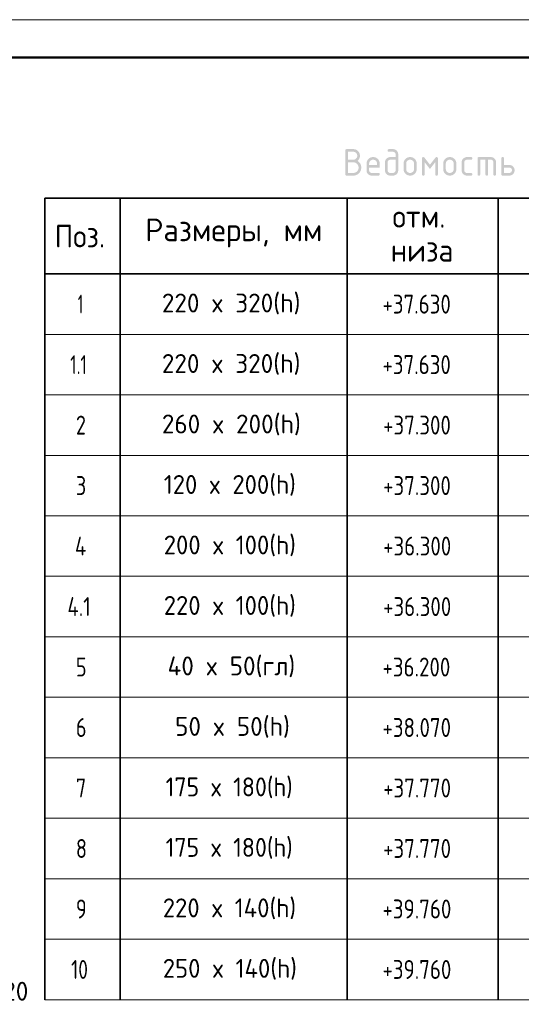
# Model space of a CAD drawing. Header units: millimetres. Extents: x -49773 to 2322955, y -3321 to 58485.
# Tile 415 of 580: x 1585374 to 1592010, y 43525 to 56548. Entities that reach past the tile are written whole.
import ezdxf

# ---------------------------------------------------------------- set-up
doc = ezdxf.new("R2010")
doc.units = ezdxf.units.MM
doc.layers.add('Standard', color=7, linetype='Continuous', lineweight=25)
doc.layers.add('Высотная отметки_ общее', color=7, linetype='Continuous', lineweight=13)
doc.styles.add('GOST AllPlan type A', font='txt')
doc.styles.add('ISOCPEUR', font='txt')

msp = doc.modelspace()

# ---------------------------------------------------------------- hatches: boundary and pattern name
at = {"layer": 'Standard', "linetype": 'Continuous', "lineweight": 35, "transparency": 33554687}
h = msp.add_hatch(color=7, dxfattribs=at)
h.paths.add_polyline_path([(1589842.5, 54680.1), (1589848.8, 54676.4), (1589854.2, 54672.2), (1589859.7, 54668), (1589864.4, 54663.3), (1589869.1, 54658.7), (1589873, 54653.6), (1589876.9, 54648.5), (1589880, 54642.9), (1589883.1, 54637.3), (1589885.4, 54631.2), (1589887.8, 54625.2), (1589889.3, 54618.6), (1589890.9, 54612.1), (1589891.7, 54605.1), (1589892.5, 54598.1), (1589892.5, 54590.7), (1589892.5, 54585.2), (1589892, 54580), (1589891.5, 54574.8), (1589890.5, 54569.7), (1589889.6, 54564.7), (1589888.1, 54559.9), (1589886.7, 54555), (1589884.8, 54550.4), (1589882.9, 54545.7), (1589880.5, 54541.3), (1589878.1, 54536.8), (1589875.2, 54532.6), (1589872.3, 54528.4), (1589868.9, 54524.3), (1589865.6, 54520.3), (1589861.7, 54516.4), (1589857.9, 54512.6), (1589853.8, 54509.2), (1589849.8, 54505.9), (1589845.5, 54503), (1589841.3, 54500.1), (1589836.8, 54497.7), (1589832.4, 54495.3), (1589827.8, 54493.4), (1589823.1, 54491.4), (1589818.3, 54490), (1589813.4, 54488.5), (1589808.4, 54487.6), (1589803.4, 54486.6), (1589798.1, 54486.1), (1589792.9, 54485.7), (1589787.4, 54485.7), (1589699.9, 54485.7), (1589697.7, 54485.7), (1589695.8, 54485.9), (1589693.9, 54486.2), (1589692.3, 54486.8), (1589690.6, 54487.3), (1589689.3, 54488.1), (1589687.9, 54488.9), (1589686.8, 54490), (1589685.7, 54491.1), (1589684.9, 54492.5), (1589684, 54493.9), (1589683.5, 54495.5), (1589683, 54497.2), (1589682.7, 54499.1), (1589682.4, 54501), (1589682.4, 54503.2), (1589682.4, 54818.2), (1589682.4, 54820.4), (1589682.7, 54822.3), (1589683, 54824.2), (1589683.5, 54825.8), (1589684, 54827.5), (1589684.9, 54828.8), (1589685.7, 54830.2), (1589686.8, 54831.3), (1589687.9, 54832.4), (1589689.2, 54833.2), (1589690.6, 54834), (1589692.3, 54834.6), (1589693.9, 54835.1), (1589695.8, 54835.4), (1589697.7, 54835.7), (1589699.9, 54835.7), (1589787.4, 54835.7), (1589792, 54835.7), (1589796.5, 54835.3), (1589800.9, 54834.9), (1589805.1, 54834.1), (1589809.4, 54833.3), (1589813.5, 54832.1), (1589817.5, 54830.9), (1589821.4, 54829.3), (1589825.3, 54827.8), (1589829, 54825.8), (1589832.7, 54823.8), (1589836.2, 54821.4), (1589839.8, 54819.1), (1589843.1, 54816.3), (1589846.4, 54813.5), (1589849.6, 54810.4), (1589852.8, 54807.2), (1589855.6, 54803.8), (1589858.3, 54800.5), (1589860.7, 54797), (1589863.1, 54793.4), (1589865, 54789.7), (1589867, 54786), (1589868.6, 54782.1), (1589870.2, 54778.3), (1589871.4, 54774.2), (1589872.6, 54770.1), (1589873.4, 54765.9), (1589874.2, 54761.6), (1589874.5, 54757.2), (1589874.9, 54752.8), (1589874.9, 54748.2), (1589874.9, 54742.9), (1589874.4, 54738), (1589873.9, 54733), (1589872.9, 54728.2), (1589871.9, 54723.5), (1589870.4, 54719), (1589868.9, 54714.5), (1589866.8, 54710.2), (1589864.8, 54706), (1589862.3, 54701.9), (1589859.8, 54697.9), (1589856.7, 54694.2), (1589853.7, 54690.4), (1589850.1, 54686.9), (1589846.6, 54683.3)], flags=16)
h.paths.add_polyline_path([(1589717.5, 54800.6), (1589717.5, 54695.7), (1589787.4, 54695.7), (1589792.8, 54695.7), (1589797.9, 54696.7), (1589802.9, 54697.7), (1589807.6, 54699.6), (1589812.2, 54701.5), (1589816.4, 54704.4), (1589820.7, 54707.3), (1589824.5, 54711.1), (1589828.4, 54714.9), (1589831.2, 54719.2), (1589834.1, 54723.4), (1589836, 54728), (1589838, 54732.7), (1589838.9, 54737.7), (1589839.9, 54742.7), (1589839.9, 54748.2), (1589839.9, 54753.6), (1589838.9, 54758.6), (1589838, 54763.7), (1589836, 54768.3), (1589834.1, 54772.9), (1589831.2, 54777.2), (1589828.4, 54781.4), (1589824.5, 54785.2), (1589820.7, 54789.1), (1589816.4, 54792), (1589812.2, 54794.8), (1589807.6, 54796.8), (1589802.9, 54798.7), (1589797.9, 54799.6), (1589792.8, 54800.6), (1589787.4, 54800.6)])
h.paths.add_polyline_path([(1589717.5, 54660.7), (1589717.5, 54520.7), (1589787.4, 54520.7), (1589791.1, 54520.7), (1589794.7, 54521), (1589798.2, 54521.4), (1589801.6, 54522), (1589805, 54522.6), (1589808.2, 54523.6), (1589811.5, 54524.5), (1589814.6, 54525.8), (1589817.7, 54527.1), (1589820.6, 54528.6), (1589823.6, 54530.2), (1589826.4, 54532.1), (1589829.2, 54534), (1589831.9, 54536.3), (1589834.6, 54538.5), (1589837.1, 54541), (1589839.7, 54543.5), (1589841.9, 54546.2), (1589844.1, 54548.9), (1589846, 54551.7), (1589847.9, 54554.5), (1589849.5, 54557.5), (1589851.1, 54560.5), (1589852.3, 54563.6), (1589853.6, 54566.7), (1589854.6, 54569.9), (1589855.5, 54573.2), (1589856.1, 54576.6), (1589856.8, 54580), (1589857.1, 54583.5), (1589857.4, 54587), (1589857.4, 54590.7), (1589857.4, 54594.4), (1589857.1, 54597.9), (1589856.8, 54601.4), (1589856.1, 54604.8), (1589855.5, 54608.2), (1589854.6, 54611.5), (1589853.6, 54614.7), (1589852.3, 54617.8), (1589851.1, 54620.9), (1589849.5, 54623.9), (1589847.9, 54626.9), (1589846, 54629.7), (1589844.1, 54632.5), (1589841.9, 54635.2), (1589839.7, 54637.9), (1589837.1, 54640.4), (1589834.6, 54642.9), (1589831.9, 54645.1), (1589829.2, 54647.4), (1589826.4, 54649.3), (1589823.6, 54651.2), (1589820.6, 54652.7), (1589817.7, 54654.3), (1589814.6, 54655.6), (1589811.5, 54656.9), (1589808.2, 54657.8), (1589805, 54658.8), (1589801.6, 54659.4), (1589798.2, 54660), (1589794.7, 54660.3), (1589791.1, 54660.7), (1589787.4, 54660.7)])
h = msp.add_hatch(color=7, dxfattribs=at)
h.paths.add_polyline_path([(1590381.8, 54765.7), (1590381.8, 54555.7), (1590381.8, 54552), (1590381.4, 54548.5), (1590381.1, 54544.9), (1590380.5, 54541.5), (1590379.8, 54538.1), (1590378.9, 54534.9), (1590377.9, 54531.6), (1590376.7, 54528.5), (1590375.4, 54525.4), (1590373.8, 54522.5), (1590372.2, 54519.5), (1590370.3, 54516.7), (1590368.4, 54513.8), (1590366.2, 54511.2), (1590363.9, 54508.5), (1590361.4, 54506), (1590358.8, 54503.4), (1590356.1, 54501.2), (1590353.5, 54499), (1590350.6, 54497.1), (1590347.8, 54495.2), (1590344.9, 54493.6), (1590341.9, 54492), (1590338.8, 54490.7), (1590335.7, 54489.5), (1590332.5, 54488.5), (1590329.3, 54487.6), (1590325.9, 54486.9), (1590322.5, 54486.3), (1590319, 54486), (1590315.5, 54485.7), (1590311.9, 54485.7), (1590277, 54485.7), (1590273.3, 54485.7), (1590269.8, 54486), (1590266.2, 54486.3), (1590262.8, 54486.9), (1590259.5, 54487.6), (1590256.2, 54488.5), (1590253, 54489.5), (1590249.9, 54490.8), (1590246.8, 54492), (1590243.8, 54493.6), (1590240.8, 54495.2), (1590238, 54497.1), (1590235.2, 54499.1), (1590232.5, 54501.3), (1590229.9, 54503.5), (1590227.3, 54506.1), (1590224.8, 54508.6), (1590222.6, 54511.3), (1590220.4, 54514), (1590218.5, 54516.8), (1590216.6, 54519.6), (1590215, 54522.6), (1590213.4, 54525.6), (1590212.1, 54528.7), (1590210.9, 54531.7), (1590209.9, 54535), (1590209, 54538.2), (1590208.4, 54541.6), (1590207.7, 54545), (1590207.4, 54548.5), (1590207.1, 54552), (1590207.1, 54555.6), (1590207.1, 54660.5), (1590207.1, 54664.2), (1590207.4, 54667.7), (1590207.7, 54671.3), (1590208.4, 54674.7), (1590209, 54678), (1590209.9, 54681.3), (1590210.9, 54684.5), (1590212.2, 54687.6), (1590213.4, 54690.8), (1590215, 54693.7), (1590216.6, 54696.7), (1590218.5, 54699.5), (1590220.4, 54702.3), (1590222.7, 54705), (1590224.9, 54707.7), (1590227.4, 54710.2), (1590230, 54712.7), (1590232.7, 54714.9), (1590235.4, 54717.2), (1590238.2, 54719.1), (1590241, 54721), (1590243.9, 54722.6), (1590246.9, 54724.1), (1590250, 54725.4), (1590253.1, 54726.7), (1590256.3, 54727.6), (1590259.5, 54728.6), (1590262.9, 54729.2), (1590266.3, 54729.8), (1590269.8, 54730.2), (1590273.3, 54730.5), (1590276.9, 54730.5), (1590346.7, 54730.5), (1590346.7, 54765.5), (1590346.7, 54769.3), (1590346.1, 54772.7), (1590345.4, 54776.1), (1590344.2, 54779.2), (1590342.9, 54782.3), (1590341.1, 54785.2), (1590339.2, 54788), (1590336.7, 54790.5), (1590334.2, 54793), (1590331.3, 54794.9), (1590328.5, 54796.8), (1590325.4, 54798.1), (1590322.3, 54799.3), (1590318.9, 54800), (1590315.5, 54800.6), (1590311.8, 54800.6), (1590259.6, 54800.6), (1590257.4, 54800.6), (1590255.5, 54800.9), (1590253.6, 54801.1), (1590251.9, 54801.7), (1590250.3, 54802.2), (1590249, 54803.1), (1590247.6, 54803.9), (1590246.5, 54805), (1590245.4, 54806.1), (1590244.6, 54807.4), (1590243.8, 54808.8), (1590243.2, 54810.5), (1590242.7, 54812.1), (1590242.4, 54814), (1590242.2, 54815.9), (1590242.2, 54818.1), (1590242.2, 54820.3), (1590242.4, 54822.2), (1590242.7, 54824.2), (1590243.2, 54825.8), (1590243.8, 54827.4), (1590244.6, 54828.8), (1590245.4, 54830.2), (1590246.5, 54831.3), (1590247.6, 54832.4), (1590249, 54833.2), (1590250.3, 54834), (1590252, 54834.6), (1590253.6, 54835.1), (1590255.5, 54835.4), (1590257.4, 54835.7), (1590259.6, 54835.7), (1590312, 54835.7), (1590315.6, 54835.7), (1590319.1, 54835.3), (1590322.7, 54835), (1590326.1, 54834.4), (1590329.4, 54833.8), (1590332.7, 54832.8), (1590335.9, 54831.8), (1590339, 54830.6), (1590342.1, 54829.3), (1590345.1, 54827.7), (1590348, 54826.1), (1590350.8, 54824.2), (1590353.7, 54822.3), (1590356.3, 54820), (1590359, 54817.8), (1590361.5, 54815.3), (1590364.1, 54812.7), (1590366.3, 54810), (1590368.5, 54807.3), (1590370.4, 54804.5), (1590372.3, 54801.7), (1590373.9, 54798.7), (1590375.4, 54795.7), (1590376.7, 54792.7), (1590378, 54789.6), (1590378.9, 54786.3), (1590379.9, 54783.1), (1590380.5, 54779.7), (1590381.1, 54776.3), (1590381.4, 54772.8), (1590381.8, 54769.3)], flags=16)
h.paths.add_polyline_path([(1590346.7, 54555.7), (1590346.7, 54695.4), (1590277, 54695.4), (1590273.4, 54695.4), (1590270, 54694.8), (1590266.6, 54694.1), (1590263.6, 54692.9), (1590260.5, 54691.6), (1590257.7, 54689.7), (1590254.9, 54687.8), (1590252.3, 54685.2), (1590249.8, 54682.7), (1590247.9, 54679.9), (1590246, 54677), (1590244.7, 54673.9), (1590243.4, 54670.8), (1590242.8, 54667.5), (1590242.2, 54664.1), (1590242.2, 54660.5), (1590242.2, 54555.7), (1590242.2, 54552.1), (1590242.8, 54548.8), (1590243.4, 54545.4), (1590244.7, 54542.4), (1590246, 54539.3), (1590247.9, 54536.5), (1590249.9, 54533.6), (1590252.4, 54531.1), (1590255, 54528.5), (1590257.8, 54526.5), (1590260.7, 54524.6), (1590263.7, 54523.3), (1590266.8, 54522), (1590270.1, 54521.4), (1590273.4, 54520.7), (1590277, 54520.7), (1590311.8, 54520.7), (1590315.5, 54520.7), (1590318.8, 54521.4), (1590322.2, 54522), (1590325.3, 54523.3), (1590328.4, 54524.6), (1590331.2, 54526.5), (1590334, 54528.4), (1590336.5, 54530.9), (1590339.1, 54533.5), (1590341, 54536.3), (1590342.9, 54539.1), (1590344.1, 54542.2), (1590345.4, 54545.3), (1590346.1, 54548.7), (1590346.7, 54552)])
h = msp.add_hatch(color=7, dxfattribs=at)
h.paths.add_polyline_path([(1590049.8, 54695.6), (1590044.4, 54695.6), (1590039.4, 54694.6), (1590034.3, 54693.7), (1590029.7, 54691.7), (1590025, 54689.8), (1590020.8, 54686.9), (1590016.6, 54684.1), (1590012.7, 54680.2), (1590008.9, 54676.4), (1590006, 54672.1), (1590003.1, 54667.9), (1590001.2, 54663.2), (1589999.3, 54658.6), (1589998.3, 54653.6), (1589997.3, 54648.5), (1589997.3, 54643.1), (1589997.3, 54625.6), (1590102.3, 54625.6), (1590102.3, 54643.1), (1590102.3, 54648.5), (1590101.3, 54653.6), (1590100.4, 54658.6), (1590098.5, 54663.2), (1590096.5, 54667.9), (1590093.7, 54672.1), (1590090.8, 54676.4), (1590086.9, 54680.2), (1590083.1, 54684.1), (1590078.9, 54686.9), (1590074.6, 54689.8), (1590070, 54691.7), (1590065.3, 54693.7), (1590060.3, 54694.6), (1590055.3, 54695.6)])
h.paths.add_polyline_path([(1589997.3, 54590.5), (1589997.3, 54555.6), (1589997.3, 54552.1), (1589998, 54548.7), (1589998.6, 54545.4), (1589999.9, 54542.3), (1590001.2, 54539.3), (1590003.2, 54536.4), (1590005.1, 54533.6), (1590007.7, 54531), (1590010.3, 54528.5), (1590013.1, 54526.5), (1590015.9, 54524.6), (1590019, 54523.3), (1590022.1, 54522), (1590025.4, 54521.4), (1590028.8, 54520.7), (1590032.3, 54520.7), (1590119.8, 54520.7), (1590122, 54520.7), (1590123.9, 54520.5), (1590125.8, 54520.2), (1590127.5, 54519.6), (1590129.1, 54519.1), (1590130.5, 54518.3), (1590131.8, 54517.4), (1590132.9, 54516.3), (1590134, 54515.3), (1590134.8, 54513.9), (1590135.7, 54512.5), (1590136.2, 54510.9), (1590136.7, 54509.2), (1590137, 54507.3), (1590137.3, 54505.4), (1590137.3, 54503.2), (1590137.3, 54501), (1590137, 54499.1), (1590136.7, 54497.2), (1590136.2, 54495.5), (1590135.7, 54493.9), (1590134.8, 54492.5), (1590134, 54491.2), (1590132.9, 54490), (1590131.8, 54489), (1590130.5, 54488.1), (1590129.1, 54487.3), (1590127.5, 54486.8), (1590125.8, 54486.2), (1590123.9, 54485.9), (1590122, 54485.7), (1590119.8, 54485.7), (1590032.3, 54485.7), (1590028.7, 54485.7), (1590025.1, 54486), (1590021.6, 54486.3), (1590018.2, 54486.9), (1590014.8, 54487.6), (1590011.5, 54488.5), (1590008.3, 54489.5), (1590005.2, 54490.7), (1590002.1, 54492), (1589999.1, 54493.6), (1589996.1, 54495.2), (1589993.3, 54497.1), (1589990.5, 54499), (1589987.8, 54501.2), (1589985.1, 54503.4), (1589982.6, 54505.9), (1589980.1, 54508.5), (1589977.8, 54511.1), (1589975.6, 54513.8), (1589973.7, 54516.6), (1589971.8, 54519.5), (1589970.2, 54522.4), (1589968.6, 54525.4), (1589967.4, 54528.5), (1589966.1, 54531.6), (1589965.1, 54534.8), (1589964.2, 54538.1), (1589963.6, 54541.5), (1589962.9, 54544.9), (1589962.6, 54548.4), (1589962.3, 54551.9), (1589962.3, 54555.6), (1589962.3, 54643), (1589962.3, 54647.6), (1589962.7, 54652), (1589963.1, 54656.3), (1589963.9, 54660.5), (1589964.7, 54664.7), (1589965.9, 54668.8), (1589967.1, 54672.8), (1589968.7, 54676.7), (1589970.3, 54680.5), (1589972.3, 54684.2), (1589974.3, 54687.9), (1589976.7, 54691.5), (1589979.1, 54695), (1589981.9, 54698.3), (1589984.7, 54701.7), (1589987.9, 54704.9), (1589991.1, 54708.1), (1589994.5, 54710.9), (1589997.8, 54713.7), (1590001.4, 54716.1), (1590004.9, 54718.5), (1590008.6, 54720.5), (1590012.3, 54722.5), (1590016.2, 54724.1), (1590020.1, 54725.7), (1590024.1, 54726.9), (1590028.1, 54728.1), (1590032.3, 54728.9), (1590036.5, 54729.7), (1590040.9, 54730.1), (1590045.3, 54730.5), (1590049.8, 54730.5), (1590054.4, 54730.5), (1590058.9, 54730.1), (1590063.3, 54729.7), (1590067.5, 54728.9), (1590071.8, 54728.1), (1590075.8, 54726.9), (1590079.9, 54725.7), (1590083.8, 54724.1), (1590087.7, 54722.6), (1590091.4, 54720.6), (1590095.1, 54718.6), (1590098.6, 54716.2), (1590102.1, 54713.9), (1590105.5, 54711.1), (1590108.8, 54708.3), (1590112, 54705.2), (1590115.1, 54702), (1590117.9, 54698.7), (1590120.7, 54695.3), (1590123.1, 54691.8), (1590125.4, 54688.3), (1590127.4, 54684.6), (1590129.4, 54680.9), (1590131, 54677), (1590132.6, 54673.1), (1590133.7, 54669), (1590134.9, 54665), (1590135.7, 54660.7), (1590136.5, 54656.5), (1590136.9, 54652), (1590137.3, 54647.6), (1590137.3, 54643), (1590137.3, 54590.5)], flags=16)
h = msp.add_hatch(color=7, dxfattribs=at)
h.paths.add_polyline_path([(1590451.9, 54573.1), (1590451.9, 54643), (1590451.9, 54647.6), (1590452.3, 54652), (1590452.7, 54656.3), (1590453.5, 54660.5), (1590454.3, 54664.7), (1590455.5, 54668.8), (1590456.7, 54672.8), (1590458.3, 54676.7), (1590459.9, 54680.5), (1590461.9, 54684.2), (1590463.9, 54687.9), (1590466.3, 54691.5), (1590468.7, 54695), (1590471.4, 54698.3), (1590474.2, 54701.7), (1590477.4, 54704.9), (1590480.6, 54708.1), (1590484, 54710.9), (1590487.3, 54713.7), (1590490.9, 54716.1), (1590494.4, 54718.5), (1590498.1, 54720.5), (1590501.8, 54722.5), (1590505.6, 54724.1), (1590509.5, 54725.7), (1590513.5, 54726.9), (1590517.6, 54728.1), (1590521.8, 54728.9), (1590526, 54729.7), (1590530.3, 54730.1), (1590534.7, 54730.5), (1590539.2, 54730.5), (1590543.8, 54730.5), (1590548.2, 54730.1), (1590552.7, 54729.7), (1590556.9, 54728.9), (1590561.1, 54728.1), (1590565.2, 54726.9), (1590569.3, 54725.7), (1590573.1, 54724.1), (1590577, 54722.6), (1590580.7, 54720.6), (1590584.4, 54718.6), (1590587.9, 54716.2), (1590591.5, 54713.9), (1590594.8, 54711.1), (1590598.1, 54708.3), (1590601.3, 54705.2), (1590604.5, 54702), (1590607.2, 54698.7), (1590610, 54695.3), (1590612.3, 54691.8), (1590614.7, 54688.3), (1590616.7, 54684.6), (1590618.7, 54680.9), (1590620.2, 54677), (1590621.8, 54673.1), (1590623, 54669), (1590624.2, 54665), (1590625, 54660.7), (1590625.8, 54656.5), (1590626.2, 54652.1), (1590626.6, 54647.6), (1590626.6, 54643), (1590626.6, 54573.1), (1590626.6, 54568.6), (1590626.2, 54564.2), (1590625.8, 54559.8), (1590625, 54555.6), (1590624.2, 54551.4), (1590623, 54547.4), (1590621.8, 54543.3), (1590620.2, 54539.5), (1590618.6, 54535.6), (1590616.6, 54531.9), (1590614.6, 54528.2), (1590612.2, 54524.7), (1590609.8, 54521.2), (1590607, 54517.8), (1590604.2, 54514.4), (1590601, 54511.2), (1590597.8, 54508), (1590594.5, 54505.2), (1590591.1, 54502.4), (1590587.6, 54500.1), (1590584.1, 54497.7), (1590580.4, 54495.6), (1590576.7, 54493.7), (1590572.8, 54492.1), (1590568.9, 54490.5), (1590564.9, 54489.3), (1590560.9, 54488.1), (1590556.7, 54487.3), (1590552.5, 54486.5), (1590548.1, 54486.1), (1590543.8, 54485.7), (1590539.2, 54485.7), (1590534.7, 54485.7), (1590530.3, 54486.1), (1590526, 54486.5), (1590521.8, 54487.3), (1590517.6, 54488.1), (1590513.5, 54489.3), (1590509.5, 54490.5), (1590505.6, 54492.1), (1590501.8, 54493.7), (1590498.1, 54495.6), (1590494.4, 54497.7), (1590490.9, 54500.1), (1590487.3, 54502.4), (1590484, 54505.2), (1590480.6, 54508), (1590477.4, 54511.2), (1590474.2, 54514.4), (1590471.4, 54517.8), (1590468.7, 54521.2), (1590466.3, 54524.7), (1590463.9, 54528.2), (1590461.9, 54531.9), (1590459.9, 54535.6), (1590458.3, 54539.5), (1590456.7, 54543.3), (1590455.5, 54547.4), (1590454.3, 54551.4), (1590453.5, 54555.6), (1590452.7, 54559.8), (1590452.3, 54564.2), (1590451.9, 54568.6)], flags=16)
h.paths.add_polyline_path([(1590591.5, 54573.2), (1590591.5, 54643.2), (1590591.5, 54648.6), (1590590.5, 54653.7), (1590589.6, 54658.7), (1590587.7, 54663.3), (1590585.8, 54668), (1590582.9, 54672.2), (1590580, 54676.5), (1590576.2, 54680.3), (1590572.4, 54684.1), (1590568.1, 54687), (1590563.9, 54689.9), (1590559.3, 54691.8), (1590554.7, 54693.8), (1590549.7, 54694.7), (1590544.6, 54695.7), (1590539.2, 54695.7), (1590533.8, 54695.7), (1590528.8, 54694.7), (1590523.8, 54693.8), (1590519.2, 54691.8), (1590514.5, 54689.9), (1590510.3, 54687), (1590506.1, 54684.1), (1590502.3, 54680.3), (1590498.4, 54676.5), (1590495.6, 54672.2), (1590492.7, 54668), (1590490.8, 54663.3), (1590488.9, 54658.7), (1590487.9, 54653.7), (1590487, 54648.6), (1590487, 54643.2), (1590487, 54573.2), (1590487, 54567.7), (1590487.9, 54562.6), (1590488.8, 54557.6), (1590490.8, 54552.9), (1590492.6, 54548.2), (1590495.5, 54544), (1590498.3, 54539.8), (1590502.1, 54536), (1590505.9, 54532.2), (1590510.2, 54529.3), (1590514.4, 54526.4), (1590519, 54524.5), (1590523.6, 54522.6), (1590528.7, 54521.7), (1590533.7, 54520.7), (1590539.2, 54520.7), (1590544.6, 54520.7), (1590549.7, 54521.7), (1590554.7, 54522.7), (1590559.3, 54524.6), (1590563.9, 54526.5), (1590568.1, 54529.4), (1590572.4, 54532.3), (1590576.2, 54536.1), (1590580, 54539.9), (1590582.9, 54544.2), (1590585.8, 54548.4), (1590587.7, 54553.1), (1590589.6, 54557.7), (1590590.5, 54562.7), (1590591.5, 54567.8)])
for points in [[(1590801.6, 54573.1), (1590731.8, 54662.6), (1590731.8, 54503.2), (1590731.8, 54501), (1590731.5, 54499.1), (1590731.2, 54497.1), (1590730.7, 54495.5), (1590730.1, 54493.9), (1590729.3, 54492.5), (1590728.5, 54491.1), (1590727.4, 54490), (1590726.3, 54488.9), (1590724.9, 54488.1), (1590723.5, 54487.3), (1590721.9, 54486.8), (1590720.3, 54486.2), (1590718.3, 54485.9), (1590716.4, 54485.7), (1590714.2, 54485.7), (1590712, 54485.7), (1590710.1, 54485.9), (1590708.2, 54486.2), (1590706.6, 54486.8), (1590704.9, 54487.3), (1590703.5, 54488.1), (1590702.2, 54488.9), (1590701.1, 54490), (1590700, 54491.1), (1590699.2, 54492.5), (1590698.3, 54493.9), (1590697.8, 54495.5), (1590697.2, 54497.1), (1590697, 54499.1), (1590696.7, 54501), (1590696.7, 54503.2), (1590696.7, 54713), (1590696.7, 54715.2), (1590697, 54717.1), (1590697.2, 54719), (1590697.8, 54720.6), (1590698.3, 54722.3), (1590699.2, 54723.6), (1590700, 54725), (1590701.1, 54726.1), (1590702.2, 54727.2), (1590703.5, 54728), (1590704.9, 54728.8), (1590706.6, 54729.4), (1590708.2, 54729.9), (1590710.1, 54730.2), (1590712, 54730.5), (1590714.2, 54730.5), (1590716.4, 54730.5), (1590718.6, 54729.8), (1590720.8, 54729.1), (1590723, 54727.7), (1590725.2, 54726.3), (1590727.4, 54724.2), (1590729.6, 54722.1), (1590731.8, 54719.3), (1590801.6, 54629.8), (1590871.4, 54719.3), (1590873.6, 54722.1), (1590875.8, 54724.2), (1590877.9, 54726.3), (1590880.1, 54727.7), (1590882.3, 54729.1), (1590884.5, 54729.8), (1590886.7, 54730.5), (1590888.9, 54730.5), (1590891.1, 54730.5), (1590893, 54730.2), (1590894.9, 54729.9), (1590896.6, 54729.4), (1590898.2, 54728.8), (1590899.6, 54728), (1590901, 54727.2), (1590902.1, 54726.1), (1590903.1, 54725), (1590904, 54723.6), (1590904.8, 54722.3), (1590905.3, 54720.6), (1590905.9, 54719), (1590906.2, 54717.1), (1590906.4, 54715.2), (1590906.4, 54713), (1590906.4, 54503.2), (1590906.4, 54501), (1590906.2, 54499.1), (1590905.9, 54497.1), (1590905.3, 54495.5), (1590904.8, 54493.9), (1590904, 54492.5), (1590903.1, 54491.1), (1590902.1, 54490), (1590901, 54488.9), (1590899.6, 54488.1), (1590898.2, 54487.3), (1590896.6, 54486.8), (1590894.9, 54486.2), (1590893, 54485.9), (1590891.1, 54485.7), (1590888.9, 54485.7), (1590886.7, 54485.7), (1590884.8, 54485.9), (1590882.9, 54486.2), (1590881.2, 54486.8), (1590879.6, 54487.3), (1590878.2, 54488.1), (1590876.8, 54488.9), (1590875.8, 54490), (1590874.7, 54491.1), (1590873.8, 54492.5), (1590873, 54493.9), (1590872.5, 54495.5), (1590871.9, 54497.1), (1590871.6, 54499.1), (1590871.4, 54501), (1590871.4, 54503.2), (1590871.5, 54662.6)], [(1591256.4, 54660.5), (1591256.4, 54555.7), (1591256.4, 54552.1), (1591257.1, 54548.8), (1591257.7, 54545.4), (1591259, 54542.4), (1591260.3, 54539.3), (1591262.3, 54536.5), (1591264.2, 54533.6), (1591266.8, 54531.1), (1591269.4, 54528.5), (1591272.2, 54526.5), (1591275, 54524.6), (1591278.1, 54523.3), (1591281.2, 54522), (1591284.5, 54521.4), (1591287.8, 54520.7), (1591291.4, 54520.7), (1591343.9, 54520.7), (1591346.1, 54520.7), (1591348, 54520.5), (1591349.9, 54520.2), (1591351.6, 54519.6), (1591353.2, 54519.1), (1591354.6, 54518.3), (1591355.9, 54517.4), (1591357, 54516.3), (1591358.1, 54515.3), (1591358.9, 54513.9), (1591359.8, 54512.5), (1591360.3, 54510.9), (1591360.9, 54509.2), (1591361.1, 54507.3), (1591361.4, 54505.4), (1591361.4, 54503.2), (1591361.4, 54501), (1591361.1, 54499.1), (1591360.9, 54497.2), (1591360.3, 54495.5), (1591359.8, 54493.9), (1591358.9, 54492.5), (1591358.1, 54491.2), (1591357, 54490), (1591355.9, 54489), (1591354.6, 54488.1), (1591353.2, 54487.3), (1591351.6, 54486.8), (1591349.9, 54486.2), (1591348, 54485.9), (1591346.1, 54485.7), (1591343.9, 54485.7), (1591291.4, 54485.7), (1591287.7, 54485.7), (1591284.2, 54486), (1591280.7, 54486.3), (1591277.3, 54486.9), (1591273.9, 54487.6), (1591270.6, 54488.5), (1591267.4, 54489.5), (1591264.3, 54490.7), (1591261.2, 54492), (1591258.2, 54493.6), (1591255.2, 54495.2), (1591252.4, 54497.1), (1591249.6, 54499), (1591246.9, 54501.2), (1591244.2, 54503.4), (1591241.7, 54505.9), (1591239.1, 54508.5), (1591236.9, 54511.1), (1591234.7, 54513.8), (1591232.8, 54516.6), (1591230.9, 54519.5), (1591229.3, 54522.4), (1591227.7, 54525.4), (1591226.4, 54528.5), (1591225.2, 54531.6), (1591224.2, 54534.8), (1591223.3, 54538.1), (1591222.6, 54541.5), (1591222, 54544.9), (1591221.7, 54548.4), (1591221.4, 54551.9), (1591221.4, 54555.6), (1591221.4, 54660.5), (1591221.4, 54664.2), (1591221.7, 54667.7), (1591222, 54671.3), (1591222.6, 54674.7), (1591223.3, 54678), (1591224.2, 54681.3), (1591225.2, 54684.5), (1591226.4, 54687.6), (1591227.7, 54690.8), (1591229.3, 54693.7), (1591230.9, 54696.7), (1591232.8, 54699.5), (1591234.7, 54702.3), (1591236.9, 54705), (1591239.1, 54707.7), (1591241.7, 54710.2), (1591244.2, 54712.7), (1591246.9, 54714.9), (1591249.6, 54717.2), (1591252.4, 54719.1), (1591255.2, 54721), (1591258.2, 54722.6), (1591261.2, 54724.1), (1591264.3, 54725.4), (1591267.4, 54726.7), (1591270.6, 54727.6), (1591273.9, 54728.6), (1591277.3, 54729.2), (1591280.7, 54729.8), (1591284.2, 54730.2), (1591287.7, 54730.5), (1591291.4, 54730.5), (1591343.9, 54730.5), (1591346.1, 54730.5), (1591348, 54730.2), (1591349.9, 54729.9), (1591351.6, 54729.4), (1591353.2, 54728.8), (1591354.6, 54728), (1591355.9, 54727.2), (1591357, 54726.1), (1591358.1, 54725), (1591358.9, 54723.6), (1591359.8, 54722.3), (1591360.3, 54720.6), (1591360.9, 54719), (1591361.1, 54717), (1591361.4, 54715.1), (1591361.4, 54712.9), (1591361.4, 54710.7), (1591361.1, 54708.8), (1591360.9, 54706.9), (1591360.3, 54705.3), (1591359.8, 54703.6), (1591358.9, 54702.3), (1591358.1, 54700.9), (1591357, 54699.8), (1591355.9, 54698.7), (1591354.6, 54697.9), (1591353.2, 54697), (1591351.6, 54696.5), (1591349.9, 54696), (1591348, 54695.7), (1591346.1, 54695.4), (1591343.9, 54695.4), (1591291.4, 54695.4), (1591287.8, 54695.4), (1591284.4, 54694.8), (1591281, 54694.1), (1591277.9, 54692.9), (1591274.8, 54691.6), (1591272, 54689.7), (1591269.2, 54687.8), (1591266.6, 54685.2), (1591264.1, 54682.7), (1591262.2, 54679.9), (1591260.3, 54677), (1591259, 54673.9), (1591257.7, 54670.8), (1591257.1, 54667.5), (1591256.4, 54664.1)], [(1591448.9, 54730.5), (1591606.3, 54730.5), (1591609.9, 54730.5), (1591613.4, 54730.1), (1591617, 54729.8), (1591620.3, 54729.2), (1591623.7, 54728.6), (1591626.9, 54727.6), (1591630.2, 54726.6), (1591633.3, 54725.4), (1591636.4, 54724.1), (1591639.3, 54722.5), (1591642.3, 54720.9), (1591645.1, 54719), (1591647.9, 54717.1), (1591650.6, 54714.9), (1591653.3, 54712.6), (1591655.8, 54710.1), (1591658.4, 54707.5), (1591660.6, 54704.8), (1591662.9, 54702.1), (1591664.8, 54699.3), (1591666.7, 54696.5), (1591668.3, 54693.5), (1591669.9, 54690.6), (1591671.1, 54687.5), (1591672.4, 54684.4), (1591673.4, 54681.2), (1591674.3, 54677.9), (1591675, 54674.6), (1591675.6, 54671.2), (1591675.9, 54667.7), (1591676.2, 54664.2), (1591676.2, 54660.5), (1591676.2, 54503.2), (1591676.2, 54501), (1591676, 54499.1), (1591675.7, 54497.1), (1591675.1, 54495.5), (1591674.6, 54493.9), (1591673.8, 54492.5), (1591673, 54491.1), (1591671.9, 54490), (1591670.8, 54488.9), (1591669.4, 54488.1), (1591668, 54487.3), (1591666.4, 54486.8), (1591664.7, 54486.2), (1591662.8, 54485.9), (1591660.9, 54485.7), (1591658.7, 54485.7), (1591656.5, 54485.7), (1591654.6, 54485.9), (1591652.7, 54486.2), (1591651, 54486.8), (1591649.4, 54487.3), (1591648, 54488.1), (1591646.7, 54488.9), (1591645.6, 54490), (1591644.5, 54491.1), (1591643.6, 54492.5), (1591642.8, 54493.9), (1591642.3, 54495.5), (1591641.7, 54497.1), (1591641.4, 54499), (1591641.2, 54501), (1591641.2, 54503.1), (1591641.2, 54660.4), (1591641.2, 54664.2), (1591640.5, 54667.6), (1591639.9, 54671), (1591638.7, 54674.1), (1591637.4, 54677.2), (1591635.5, 54680), (1591633.6, 54682.8), (1591631.1, 54685.3), (1591628.6, 54687.9), (1591625.8, 54689.7), (1591623, 54691.6), (1591619.9, 54692.9), (1591616.8, 54694.1), (1591613.4, 54694.8), (1591610, 54695.4), (1591606.3, 54695.4), (1591571.4, 54695.4), (1591571.4, 54503.1), (1591571.4, 54501), (1591571.1, 54499), (1591570.8, 54497.1), (1591570.3, 54495.5), (1591569.7, 54493.9), (1591568.9, 54492.5), (1591568.1, 54491.1), (1591567, 54490), (1591565.9, 54488.9), (1591564.5, 54488.1), (1591563.1, 54487.3), (1591561.5, 54486.8), (1591559.9, 54486.2), (1591557.9, 54485.9), (1591556, 54485.7), (1591553.8, 54485.7), (1591551.6, 54485.7), (1591549.7, 54485.9), (1591547.8, 54486.2), (1591546.2, 54486.8), (1591544.5, 54487.3), (1591543.2, 54488.1), (1591541.8, 54488.9), (1591540.7, 54490), (1591539.6, 54491.1), (1591538.8, 54492.5), (1591538, 54493.9), (1591537.4, 54495.5), (1591536.8, 54497.1), (1591536.6, 54499), (1591536.3, 54501), (1591536.3, 54503.1), (1591536.3, 54695.4), (1591466.5, 54695.4), (1591466.5, 54503.1), (1591466.5, 54501), (1591466.2, 54499), (1591466, 54497.1), (1591465.4, 54495.5), (1591464.9, 54493.9), (1591464, 54492.5), (1591463.2, 54491.1), (1591462.1, 54490), (1591461, 54488.9), (1591459.7, 54488.1), (1591458.3, 54487.3), (1591456.6, 54486.8), (1591455, 54486.2), (1591453.1, 54485.9), (1591451.2, 54485.7), (1591449, 54485.7), (1591446.8, 54485.7), (1591444.9, 54485.9), (1591442.9, 54486.2), (1591441.3, 54486.8), (1591439.7, 54487.3), (1591438.3, 54488.1), (1591436.9, 54488.9), (1591435.8, 54490), (1591434.7, 54491.1), (1591433.9, 54492.5), (1591433.1, 54493.9), (1591432.5, 54495.5), (1591432, 54497.1), (1591431.7, 54499.1), (1591431.4, 54501), (1591431.4, 54503.2), (1591431.4, 54713), (1591431.4, 54715.2), (1591431.7, 54717.1), (1591432, 54719), (1591432.5, 54720.6), (1591433.1, 54722.3), (1591433.9, 54723.6), (1591434.7, 54725), (1591435.8, 54726.1), (1591436.9, 54727.2), (1591438.3, 54728), (1591439.6, 54728.8), (1591441.3, 54729.4), (1591442.9, 54729.9), (1591444.8, 54730.2), (1591446.7, 54730.5)]]:
    msp.add_hatch(color=7, dxfattribs=at).paths.add_polyline_path(points, flags=16)
h = msp.add_hatch(color=7, dxfattribs=at)
h.paths.add_polyline_path([(1590976.6, 54573.1), (1590976.6, 54643), (1590976.6, 54647.6), (1590977, 54652), (1590977.4, 54656.3), (1590978.2, 54660.5), (1590979, 54664.7), (1590980.2, 54668.8), (1590981.4, 54672.8), (1590983, 54676.7), (1590984.5, 54680.5), (1590986.5, 54684.2), (1590988.5, 54687.9), (1590990.9, 54691.5), (1590993.3, 54695), (1590996.1, 54698.3), (1590998.9, 54701.7), (1591002.1, 54704.9), (1591005.3, 54708.1), (1591008.7, 54710.9), (1591012, 54713.7), (1591015.5, 54716.1), (1591019.1, 54718.5), (1591022.8, 54720.5), (1591026.5, 54722.5), (1591030.3, 54724.1), (1591034.2, 54725.7), (1591038.2, 54726.9), (1591042.2, 54728.1), (1591046.4, 54728.9), (1591050.6, 54729.7), (1591055, 54730.1), (1591059.4, 54730.5), (1591063.9, 54730.5), (1591068.5, 54730.5), (1591072.9, 54730.1), (1591077.3, 54729.7), (1591081.6, 54728.9), (1591085.8, 54728.1), (1591089.9, 54726.9), (1591093.9, 54725.7), (1591097.8, 54724.1), (1591101.7, 54722.6), (1591105.4, 54720.6), (1591109.1, 54718.6), (1591112.6, 54716.2), (1591116.1, 54713.9), (1591119.5, 54711.1), (1591122.8, 54708.3), (1591126, 54705.2), (1591129.1, 54702), (1591131.9, 54698.7), (1591134.7, 54695.3), (1591137, 54691.8), (1591139.4, 54688.3), (1591141.4, 54684.6), (1591143.3, 54680.9), (1591144.9, 54677), (1591146.5, 54673.1), (1591147.7, 54669), (1591148.9, 54665), (1591149.7, 54660.7), (1591150.4, 54656.5), (1591150.8, 54652.1), (1591151.2, 54647.6), (1591151.2, 54643), (1591151.2, 54573.1), (1591151.2, 54568.6), (1591150.8, 54564.2), (1591150.4, 54559.8), (1591149.6, 54555.6), (1591148.8, 54551.4), (1591147.7, 54547.4), (1591146.4, 54543.3), (1591144.8, 54539.5), (1591143.3, 54535.6), (1591141.3, 54531.9), (1591139.3, 54528.2), (1591136.9, 54524.7), (1591134.5, 54521.2), (1591131.7, 54517.8), (1591128.9, 54514.4), (1591125.7, 54511.2), (1591122.5, 54508), (1591119.1, 54505.2), (1591115.8, 54502.4), (1591112.3, 54500.1), (1591108.7, 54497.7), (1591105, 54495.6), (1591101.3, 54493.7), (1591097.5, 54492.1), (1591093.6, 54490.5), (1591089.6, 54489.3), (1591085.6, 54488.1), (1591081.4, 54487.3), (1591077.2, 54486.5), (1591072.8, 54486.1), (1591068.4, 54485.7), (1591063.9, 54485.7), (1591059.4, 54485.7), (1591055, 54486.1), (1591050.6, 54486.5), (1591046.4, 54487.3), (1591042.2, 54488.1), (1591038.2, 54489.3), (1591034.2, 54490.5), (1591030.3, 54492.1), (1591026.5, 54493.7), (1591022.8, 54495.6), (1591019.1, 54497.7), (1591015.5, 54500.1), (1591012, 54502.4), (1591008.7, 54505.2), (1591005.3, 54508), (1591002.1, 54511.2), (1590998.9, 54514.4), (1590996.1, 54517.8), (1590993.3, 54521.2), (1590990.9, 54524.7), (1590988.5, 54528.2), (1590986.5, 54531.9), (1590984.5, 54535.6), (1590983, 54539.5), (1590981.4, 54543.3), (1590980.2, 54547.4), (1590979, 54551.4), (1590978.2, 54555.6), (1590977.4, 54559.8), (1590977, 54564.2), (1590976.6, 54568.6)], flags=16)
h.paths.add_polyline_path([(1591116.2, 54573.2), (1591116.2, 54643.2), (1591116.2, 54648.6), (1591115.2, 54653.7), (1591114.3, 54658.7), (1591112.3, 54663.3), (1591110.4, 54668), (1591107.6, 54672.2), (1591104.7, 54676.5), (1591100.9, 54680.3), (1591097, 54684.1), (1591092.8, 54687), (1591088.6, 54689.9), (1591084, 54691.8), (1591079.3, 54693.8), (1591074.3, 54694.7), (1591069.3, 54695.7), (1591063.9, 54695.7), (1591058.5, 54695.7), (1591053.5, 54694.7), (1591048.5, 54693.8), (1591043.8, 54691.8), (1591039.2, 54689.9), (1591035, 54687), (1591030.8, 54684.1), (1591026.9, 54680.3), (1591023.1, 54676.5), (1591020.2, 54672.2), (1591017.4, 54668), (1591015.5, 54663.3), (1591013.5, 54658.7), (1591012.6, 54653.7), (1591011.6, 54648.6), (1591011.6, 54643.2), (1591011.6, 54573.2), (1591011.6, 54567.7), (1591012.6, 54562.6), (1591013.5, 54557.6), (1591015.4, 54552.9), (1591017.3, 54548.2), (1591020.2, 54544), (1591023, 54539.8), (1591026.8, 54536), (1591030.6, 54532.2), (1591034.8, 54529.3), (1591039, 54526.4), (1591043.7, 54524.5), (1591048.3, 54522.6), (1591053.4, 54521.7), (1591058.4, 54520.7), (1591063.9, 54520.7), (1591069.3, 54520.7), (1591074.3, 54521.7), (1591079.3, 54522.7), (1591084, 54524.6), (1591088.6, 54526.5), (1591092.8, 54529.4), (1591097, 54532.3), (1591100.9, 54536.1), (1591104.7, 54539.9), (1591107.6, 54544.2), (1591110.4, 54548.4), (1591112.3, 54553.1), (1591114.3, 54557.7), (1591115.2, 54562.7), (1591116.2, 54567.8)])
h = msp.add_hatch(color=7, dxfattribs=at)
h.paths.add_polyline_path([(1591921.4, 54555.6), (1591921.4, 54552), (1591921.1, 54548.4), (1591920.8, 54544.9), (1591920.1, 54541.5), (1591919.5, 54538.1), (1591918.5, 54534.9), (1591917.6, 54531.6), (1591916.3, 54528.5), (1591915.1, 54525.4), (1591913.5, 54522.4), (1591911.9, 54519.5), (1591910, 54516.6), (1591908.1, 54513.8), (1591905.9, 54511.2), (1591903.7, 54508.5), (1591901.1, 54505.9), (1591898.6, 54503.4), (1591895.9, 54501.2), (1591893.2, 54499), (1591890.4, 54497.1), (1591887.6, 54495.2), (1591884.6, 54493.6), (1591881.7, 54492), (1591878.5, 54490.7), (1591875.4, 54489.5), (1591872.2, 54488.5), (1591868.9, 54487.6), (1591865.6, 54486.9), (1591862.2, 54486.3), (1591858.6, 54486), (1591855.1, 54485.7), (1591851.4, 54485.7), (1591763.9, 54485.7), (1591761.7, 54485.7), (1591759.8, 54485.9), (1591757.9, 54486.2), (1591756.2, 54486.8), (1591754.6, 54487.3), (1591753.2, 54488.1), (1591751.8, 54488.9), (1591750.8, 54490), (1591749.7, 54491.1), (1591748.8, 54492.5), (1591748, 54493.9), (1591747.5, 54495.5), (1591746.9, 54497.1), (1591746.6, 54499.1), (1591746.4, 54501), (1591746.4, 54503.2), (1591746.4, 54713), (1591746.4, 54715.2), (1591746.6, 54717.1), (1591746.9, 54719), (1591747.5, 54720.6), (1591748, 54722.3), (1591748.8, 54723.6), (1591749.7, 54725), (1591750.8, 54726.1), (1591751.8, 54727.2), (1591753.2, 54728), (1591754.6, 54728.8), (1591756.2, 54729.4), (1591757.9, 54729.9), (1591759.8, 54730.2), (1591761.7, 54730.5), (1591763.9, 54730.5), (1591766.1, 54730.5), (1591768, 54730.2), (1591769.9, 54729.9), (1591771.6, 54729.4), (1591773.2, 54728.8), (1591774.6, 54728), (1591776, 54727.2), (1591777, 54726.1), (1591778.1, 54725), (1591779, 54723.6), (1591779.8, 54722.3), (1591780.3, 54720.6), (1591780.9, 54719), (1591781.2, 54717.1), (1591781.4, 54715.2), (1591781.4, 54713), (1591781.4, 54625.6), (1591851.4, 54625.6), (1591855.1, 54625.6), (1591858.6, 54625.3), (1591862.2, 54625), (1591865.6, 54624.3), (1591868.9, 54623.7), (1591872.2, 54622.7), (1591875.4, 54621.8), (1591878.5, 54620.5), (1591881.7, 54619.2), (1591884.6, 54617.6), (1591887.6, 54616), (1591890.4, 54614.1), (1591893.2, 54612.2), (1591895.9, 54610), (1591898.6, 54607.7), (1591901.1, 54605.2), (1591903.7, 54602.6), (1591905.9, 54600), (1591908.1, 54597.3), (1591910, 54594.4), (1591911.9, 54591.6), (1591913.5, 54588.7), (1591915.1, 54585.7), (1591916.3, 54582.6), (1591917.6, 54579.5), (1591918.5, 54576.3), (1591919.5, 54573), (1591920.1, 54569.7), (1591920.8, 54566.3), (1591921.1, 54562.8), (1591921.4, 54559.3)], flags=16)
h.paths.add_polyline_path([(1591886.4, 54555.6), (1591886.4, 54559.3), (1591885.8, 54562.7), (1591885.1, 54566.1), (1591883.9, 54569.3), (1591882.6, 54572.4), (1591880.7, 54575.2), (1591878.9, 54578), (1591876.3, 54580.5), (1591873.8, 54583), (1591871, 54584.9), (1591868.2, 54586.8), (1591865.1, 54588), (1591862, 54589.3), (1591858.5, 54589.9), (1591855.1, 54590.5), (1591851.4, 54590.5), (1591781.4, 54590.5), (1591781.4, 54520.7), (1591851.4, 54520.7), (1591855.1, 54520.7), (1591858.4, 54521.4), (1591861.8, 54522), (1591864.9, 54523.3), (1591868, 54524.5), (1591870.8, 54526.5), (1591873.6, 54528.4), (1591876.2, 54530.9), (1591878.7, 54533.5), (1591880.7, 54536.3), (1591882.6, 54539.1), (1591883.9, 54542.2), (1591885.1, 54545.3), (1591885.8, 54548.6), (1591886.4, 54552)])

# ---------------------------------------------------------------- linework, layer by layer
at = {"layer": 'Standard', "color": 7, "linetype": 'Continuous', "lineweight": 35, "transparency": 33554687}
for p, q in [((1585704.9, 54185.7), (1596704.9, 54185.7)), ((1585704.9, 53185.7), (1585704.9, 54185.7)), ((1586704.9, 53185.7), (1586704.9, 54185.7)), ((1589704.9, 53185.7), (1589704.9, 54185.7)), ((1591704.9, 53185.7), (1591704.9, 54185.7)), ((1585704.9, 53185.7), (1596704.9, 53185.7)), ((1585704.9, 52385.7), (1585704.9, 53185.7)), ((1586704.9, 52385.7), (1586704.9, 53185.7)), ((1589704.9, 52385.7), (1589704.9, 53185.7)), ((1591704.9, 52385.7), (1591704.9, 53185.7)), ((1585704.9, 51585.7), (1585704.9, 52385.7)), ((1586704.9, 51585.7), (1586704.9, 52385.7)), ((1589704.9, 51585.7), (1589704.9, 52385.7)), ((1591704.9, 51585.7), (1591704.9, 52385.7)), ((1585704.9, 50785.7), (1585704.9, 51585.7)), ((1586704.9, 50785.7), (1586704.9, 51585.7)), ((1589704.9, 50785.7), (1589704.9, 51585.7)), ((1591704.9, 50785.7), (1591704.9, 51585.7)), ((1585704.9, 49985.7), (1585704.9, 50785.7)), ((1586704.9, 49985.7), (1586704.9, 50785.7)), ((1589704.9, 49985.7), (1589704.9, 50785.7)), ((1591704.9, 49985.7), (1591704.9, 50785.7)), ((1585704.9, 49185.7), (1585704.9, 49985.7)), ((1586704.9, 49185.7), (1586704.9, 49985.7)), ((1589704.9, 49185.7), (1589704.9, 49985.7)), ((1591704.9, 49185.7), (1591704.9, 49985.7)), ((1585704.9, 48385.7), (1585704.9, 49185.7)), ((1586704.9, 48385.7), (1586704.9, 49185.7)), ((1589704.9, 48385.7), (1589704.9, 49185.7)), ((1591704.9, 48385.7), (1591704.9, 49185.7)), ((1585704.9, 47585.7), (1585704.9, 48385.7)), ((1586704.9, 47585.7), (1586704.9, 48385.7)), ((1589704.9, 47585.7), (1589704.9, 48385.7)), ((1591704.9, 47585.7), (1591704.9, 48385.7)), ((1585704.9, 46785.7), (1585704.9, 47585.7)), ((1586704.9, 46785.7), (1586704.9, 47585.7)), ((1589704.9, 46785.7), (1589704.9, 47585.7)), ((1591704.9, 46785.7), (1591704.9, 47585.7)), ((1585704.9, 45985.7), (1585704.9, 46785.7)), ((1586704.9, 45985.7), (1586704.9, 46785.7)), ((1589704.9, 45985.7), (1589704.9, 46785.7)), ((1591704.9, 45985.7), (1591704.9, 46785.7)), ((1585704.9, 45185.7), (1585704.9, 45985.7)), ((1586704.9, 45185.7), (1586704.9, 45985.7)), ((1589704.9, 45185.7), (1589704.9, 45985.7)), ((1591704.9, 45185.7), (1591704.9, 45985.7)), ((1585704.9, 44385.7), (1585704.9, 45185.7)), ((1586704.9, 44385.7), (1586704.9, 45185.7)), ((1589704.9, 44385.7), (1589704.9, 45185.7)), ((1591704.9, 44385.7), (1591704.9, 45185.7)), ((1585704.9, 43585.7), (1585704.9, 44385.7)), ((1586704.9, 43585.7), (1586704.9, 44385.7)), ((1589704.9, 43585.7), (1589704.9, 44385.7)), ((1591704.9, 43585.7), (1591704.9, 44385.7))]:
    msp.add_line(p, q, dxfattribs=at)
at = {"layer": 'Standard', "color": 7, "linetype": 'Continuous', "lineweight": 13, "transparency": 33554687}
for p, q in [((1585704.9, 53185.7), (1596704.9, 53185.7)), ((1585704.9, 52385.7), (1596704.9, 52385.7)), ((1585704.9, 51585.7), (1596704.9, 51585.7)), ((1585704.9, 50785.7), (1596704.9, 50785.7)), ((1585704.9, 49985.7), (1596704.9, 49985.7)), ((1585704.9, 49185.7), (1596704.9, 49185.7)), ((1585704.9, 48385.7), (1596704.9, 48385.7)), ((1585704.9, 47585.7), (1596704.9, 47585.7)), ((1585704.9, 46785.7), (1596704.9, 46785.7)), ((1585704.9, 45985.7), (1596704.9, 45985.7)), ((1585704.9, 45185.7), (1596704.9, 45185.7)), ((1585704.9, 44385.7), (1596704.9, 44385.7)), ((1585704.9, 43585.7), (1596704.9, 43585.7))]:
    msp.add_line(p, q, dxfattribs=at)
msp.add_lwpolyline([(1557507.2, -2852.3), (1599507.2, -2852.3), (1599507.2, 56547.7), (1557507.2, 56547.7), (1557507.2, -2852.3)], close=True, dxfattribs=at)
at = {"layer": 'Standard', "color": 7, "linetype": 'Continuous', "lineweight": 50, "transparency": 33554687}
msp.add_lwpolyline([(1559507.2, 56047.7), (1599007.2, 56047.7), (1599007.2, -2352.3), (1559507.2, -2352.3), (1559507.2, 56047.7)], close=True, dxfattribs=at)

# ---------------------------------------------------------------- texts
at = {"layer": 'Standard', "color": 7, "linetype": 'Continuous', "lineweight": 25, "transparency": 33554687, "attachment_point": 7}
for s, insert, char_height, width, style in [('\\W0.93;отм.', (1590305.1, 53797.4), 300, 949.13, 'ISOCPEUR'), ('\\W0.92;Поз.', (1585837.4, 53535.7), 300, 872.98, 'ISOCPEUR'), ('\\W0.97;Размеры, мм', (1587034.9, 53535.7), 300, 2484.943, 'ISOCPEUR'), ('\\W0.93;низа', (1590282.6, 53347.4), 300, 994.424, 'ISOCPEUR'), ('\\W0.56;1', (1586142.4, 52660.7), 250, 194.444, 'ISOCPEUR'), ('\\W0.97;220 x 320(h)', (1587254.9, 52650.7), 250, 2020.613, 'ISOCPEUR'), ('+37.630', (1590173.2, 52660.7), 250, 1090.35, 'GOST AllPlan type A'), ('\\W0.68;1.1', (1586042.4, 51860.7), 250, 410.403, 'ISOCPEUR'), ('\\W0.97;220 x 320(h)', (1587254.9, 51850.7), 250, 2020.613, 'ISOCPEUR'), ('+37.630', (1590173.2, 51860.7), 250, 1090.35, 'GOST AllPlan type A'), ('\\W0.78;2', (1586117.4, 51060.7), 250, 272.013, 'ISOCPEUR'), ('\\W0.97;260 x 200(h)', (1587254.9, 51050.7), 250, 2020.613, 'ISOCPEUR'), ('+37.300', (1590181.5, 51060.7), 250, 1072.656, 'GOST AllPlan type A'), ('\\W0.95;120 x 200(h)', (1587279.9, 50250.7), 250, 1967.551, 'ISOCPEUR'), ('+37.300', (1590181.5, 50260.7), 250, 1072.656, 'GOST AllPlan type A'), ('\\W0.78;3', (1586117.4, 50260.7), 250, 272.013, 'ISOCPEUR'), ('+36.300', (1590181.5, 49460.7), 250, 1072.656, 'GOST AllPlan type A'), ('\\W0.80;4', (1586104.9, 49460.7), 250, 299.854, 'ISOCPEUR'), ('\\W0.95;200 x 100(h)', (1587279.9, 49450.7), 250, 1967.551, 'ISOCPEUR'), ('+36.300', (1590181.5, 48660.7), 250, 1072.656, 'GOST AllPlan type A'), ('\\W0.80;4.1', (1586004.9, 48660.7), 250, 499.763, 'ISOCPEUR'), ('\\W0.95;220 x 100(h)', (1587279.9, 48650.7), 250, 1967.551, 'ISOCPEUR'), ('+36.200', (1590173.2, 47860.7), 250, 1090.35, 'GOST AllPlan type A'), ('\\W0.78;5', (1586117.4, 47860.7), 250, 272.013, 'ISOCPEUR'), ('\\W0.97;40 x 50(гл)', (1587329.9, 47850.7), 250, 1870.536, 'ISOCPEUR'), ('\\W0.78;6', (1586117.4, 47060.7), 250, 272.013, 'ISOCPEUR'), ('\\W0.97;50 x 50(h)', (1587429.9, 47050.7), 250, 1670.192, 'ISOCPEUR'), ('+38.070', (1590173.2, 47060.7), 250, 1090.35, 'GOST AllPlan type A'), ('\\W0.78;7', (1586117.4, 46260.7), 250, 272.013, 'ISOCPEUR'), ('\\W0.92;175 x 180(h)', (1587304.9, 46250.7), 250, 1914.495, 'ISOCPEUR'), ('+37.770', (1590181.5, 46260.7), 250, 1072.65, 'GOST AllPlan type A'), ('\\W0.78;8', (1586117.4, 45460.7), 250, 272.013, 'ISOCPEUR'), ('\\W0.92;175 x 180(h)', (1587304.9, 45450.7), 250, 1914.495, 'ISOCPEUR'), ('+37.770', (1590181.5, 45460.7), 250, 1072.65, 'GOST AllPlan type A'), ('\\W0.95;220 x 140(h)', (1587267.4, 44650.7), 250, 1992.691, 'ISOCPEUR'), ('+39.760', (1590173.2, 44660.7), 250, 1090.35, 'GOST AllPlan type A'), ('\\W0.78;9', (1586117.4, 44660.7), 250, 272.013, 'ISOCPEUR'), ('+39.760', (1590173.2, 43860.7), 250, 1090.35, 'GOST AllPlan type A'), ('\\W0.75;10', (1586054.9, 43860.7), 250, 393.574, 'ISOCPEUR'), ('\\W0.95;250 x 140(h)', (1587267.4, 43850.7), 250, 1992.691, 'ISOCPEUR')]:
    msp.add_mtext(s, dxfattribs=dict(at, insert=insert, char_height=char_height, width=width, style=style))
at = {"layer": 'Высотная отметки_ общее', "color": 7, "linetype": 'Continuous', "lineweight": 25, "transparency": 33554687, "insert": (1583290.3, 43573), "char_height": 250, "width": 2395.897, "attachment_point": 7, "style": 'ISOCPEUR'}
msp.add_mtext('{\\W0.9800;отм. в +39.320}', dxfattribs=at)

doc.saveas('drawing.dxf')
